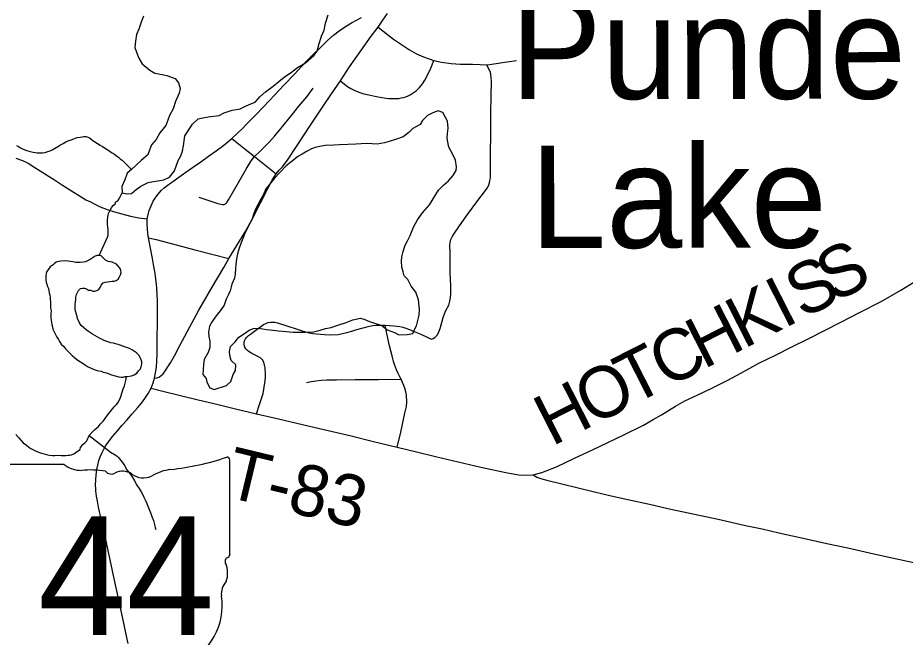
# Model space of a CAD drawing. Extents: x 103424 to 290657, y 38711 to 110967.
# Drawn here: x 144013 to 149253, y 49490 to 53148 of the extents above; entities that cross this region are included whole.
import ezdxf

# ---------------------------------------------------------------- set-up
doc = ezdxf.new("R2010")
doc.units = 0
for name, color, linetype in [('GM_X_Major_Lake', 7, 'Continuous'), ('GM_X_Major_River', 7, 'Continuous'), ('GM_X_Minor_Lake', 7, 'Continuous'), ('GM_X_Minor_Lake_Text', 7, 'Continuous'), ('GM_X_Minor_River', 7, 'Continuous'), ('GM_X_State_Location', 7, 'Continuous'), ('GM_X_State_Route', 7, 'Continuous'), ('GM_X_State_Shield', 7, 'Continuous'), ('GM_X_Township_Road', 7, 'Continuous'), ('GM_X_Township_Road_Text', 7, 'Continuous')]:
    doc.layers.add(name, color=color, linetype=linetype)

msp = doc.modelspace()

# ---------------------------------------------------------------- linework, layer by layer
at = {"layer": 'GM_X_Major_Lake'}
msp.add_lwpolyline([(144755.8, 53158), (144741.7, 53121.7), (144727.6, 53081.3), (144713.5, 53049), (144707.4, 53008.6), (144703.4, 52972.3), (144713.4, 52944.1), (144727.6, 52909.8), (144747.7, 52875.5), (144792, 52839.2), (144822.3, 52821.1), (144864.6, 52813.1), (144892.8, 52807), (144941.2, 52788.9), (144961.4, 52762.7), (144971.4, 52730.5), (144965.4, 52702.2), (144943.2, 52653.7), (144931.1, 52609.3), (144908.9, 52571), (144898.8, 52542.7), (144886.7, 52512.4), (144852.5, 52468), (144830.3, 52429.6), (144802, 52397.3), (144792, 52371), (144779.9, 52338.7), (144741.6, 52304.4), (144685.1, 52251.8), (144658.9, 52229.6), (144644.8, 52191.3), (144626.6, 52150.9), (144628.6, 52114.6), (144654.8, 52108.5), (144685.1, 52110.6), (144711.3, 52132.8), (144739.5, 52153), (144781.9, 52175.3), (144814.1, 52181.4), (144840.3, 52185.4), (144874.6, 52191.5), (144908.9, 52205.7), (144939.1, 52244.1), (144959.3, 52304.6), (144975.4, 52332.9), (144985.5, 52359.1), (144991.5, 52391.4), (144999.6, 52450), (145044, 52518.6), (145078.2, 52551), (145106.5, 52557.1), (145136.7, 52563.1), (145201.2, 52571.3), (145231.5, 52585.5), (145277.8, 52601.7), (145326.2, 52609.8), (145358.5, 52626), (145388.7, 52640.1), (145414.9, 52650.2), (145443.1, 52680.6), (145475.4, 52710.8), (145521.8, 52743.2), (145554, 52771.5), (145586.3, 52797.8), (145628.6, 52826.1), (145664.9, 52854.4), (145711.3, 52880.7), (145761.7, 52925.1), (145779.8, 52951.4), (145791.9, 52995.8), (145806.1, 53038.2), (145822.2, 53074.5), (145830.3, 53114.9), (145846.4, 53165.4)], dxfattribs=at)
at = {"layer": 'GM_X_Major_River'}
msp.add_lwpolyline([(144755.8, 53158), (144741.7, 53121.7), (144727.6, 53081.3), (144713.5, 53049), (144707.4, 53008.6), (144703.4, 52972.3), (144713.4, 52944.1), (144727.6, 52909.8), (144747.7, 52875.5), (144792, 52839.2), (144822.3, 52821.1), (144864.6, 52813.1), (144892.8, 52807), (144941.2, 52788.9), (144961.4, 52762.7), (144971.4, 52730.5), (144965.4, 52702.2), (144943.2, 52653.7), (144931.1, 52609.3), (144908.9, 52571), (144898.8, 52542.7), (144886.7, 52512.4), (144852.5, 52468), (144830.3, 52429.6), (144802, 52397.3), (144792, 52371), (144779.9, 52338.7), (144741.6, 52304.4), (144685.1, 52251.8), (144658.9, 52229.6), (144644.8, 52191.3), (144626.6, 52150.9), (144628.6, 52114.6), (144654.8, 52108.5), (144685.1, 52110.6), (144711.3, 52132.8), (144739.5, 52153), (144781.9, 52175.3), (144814.1, 52181.4), (144840.3, 52185.4), (144874.6, 52191.5), (144908.9, 52205.7), (144939.1, 52244.1), (144959.3, 52304.6), (144975.4, 52332.9), (144985.5, 52359.1), (144991.5, 52391.4), (144999.6, 52450), (145044, 52518.6), (145078.2, 52551), (145106.5, 52557.1), (145136.7, 52563.1), (145201.2, 52571.3), (145231.5, 52585.5), (145277.8, 52601.7), (145326.2, 52609.8), (145358.5, 52626), (145388.7, 52640.1), (145414.9, 52650.2), (145443.1, 52680.6), (145475.4, 52710.8), (145521.8, 52743.2), (145554, 52771.5), (145586.3, 52797.8), (145628.6, 52826.1), (145664.9, 52854.4), (145711.3, 52880.7), (145761.7, 52925.1), (145779.8, 52951.4), (145791.9, 52995.8), (145806.1, 53038.2), (145822.2, 53074.5), (145830.3, 53114.9), (145846.4, 53165.4)], dxfattribs=at)
at = {"layer": 'GM_X_Minor_Lake'}
for points in [[(146037.6, 51373.6), (146061.8, 51365.5), (146090, 51353.5), (146162.6, 51331.3), (146194.8, 51305.1), (146237.1, 51289), (146263.4, 51274.9), (146311.7, 51277), (146346, 51283.1), (146356.1, 51307.4), (146368.2, 51329.6), (146382.3, 51392.1), (146384.3, 51424.4), (146378.3, 51482.9), (146364.2, 51527.3), (146336, 51563.6), (146315.8, 51601.9), (146293.6, 51624.1), (146287.6, 51648.3), (146281.6, 51674.5), (146279.5, 51710.9), (146281.6, 51735.1), (146287.6, 51767.4), (146299.7, 51805.7), (146313.8, 51830), (146330, 51862.3), (146350.1, 51910.7), (146372.3, 51955.1), (146402.6, 51995.5), (146444.9, 52044), (146497.3, 52128.8), (146529.6, 52161.2), (146555.8, 52185.4), (146582, 52213.7), (146602.2, 52246), (146604.2, 52268.2), (146598.1, 52306.5), (146582, 52340.8), (146557.8, 52383.2), (146551.8, 52413.4), (146547.8, 52439.7), (146549.8, 52463.9), (146553.8, 52496.2), (146549.8, 52536.5), (146523.6, 52589), (146495.4, 52599), (146463.1, 52586.9), (146432.9, 52570.7), (146402.7, 52540.4), (146388.5, 52518.2), (146346.2, 52493.9), (146322, 52469.7), (146287.7, 52445.4), (146243.4, 52429.2), (146205.1, 52417.1), (146178.9, 52409), (146134.5, 52400.8), (146076.1, 52404.8), (146039.8, 52402.8), (146009.5, 52400.7), (145911.9, 52397.1)], [(145911.9, 52397.1), (145878.5, 52394.5), (145828.1, 52394.4), (145795.9, 52388.3), (145769.6, 52382.3), (145747.5, 52374.2), (145717.2, 52358), (145693, 52341.8), (145666.8, 52327.7), (145642.6, 52309.5), (145598.3, 52273.1), (145560, 52234.7), (145529.7, 52200.4), (145497.5, 52162), (145477.3, 52137.7), (145463.2, 52103.4), (145447.1, 52077.2), (145418.8, 52020.6), (145406.7, 51992.4), (145394.6, 51954), (145378.5, 51927.8), (145366.4, 51901.5), (145356.3, 51879.3), (145342.2, 51845), (145330.1, 51814.7), (145318, 51780.4), (145309.9, 51754.1), (145303.9, 51723.9), (145299.8, 51691.6), (145297.8, 51667.3), (145295.8, 51633), (145291.8, 51610.8), (145277.7, 51574.5), (145267.6, 51536.1), (145257.5, 51513.9), (145243.4, 51485.7), (145231.3, 51451.3), (145213.1, 51425.1), (145178.9, 51380.6), (145160.7, 51354.4), (145144.6, 51326.1), (145138.5, 51291.8), (145140.5, 51265.6), (145146.6, 51237.3)], [(144609, 51028.2), (144623.1, 51026.3), (144635.2, 51026.5), (144647.3, 51028.7), (144659.4, 51028.8), (144683.6, 51033.2), (144699.6, 51039.4), (144715.6, 51049.8), (144725.5, 51062), (144737.5, 51074.2), (144741.4, 51086.4), (144745.2, 51102.6), (144745, 51116.7), (144740.8, 51128.7), (144734.7, 51140.8), (144728.4, 51154.8), (144714.1, 51168.7), (144689.8, 51184.5), (144675.5, 51192.4), (144663.4, 51198.3), (144649.2, 51202.2), (144616.8, 51213.8), (144604.7, 51217.7), (144590.5, 51221.5), (144578.4, 51225.4), (144562.2, 51229.2), (144537.9, 51237), (144523.7, 51242.8), (144495.3, 51256.6), (144466.9, 51272.3), (144454.7, 51280.2), (144442.5, 51288.2), (144430.3, 51296.1), (144416.1, 51306), (144403.8, 51315.9), (144387.5, 51329.8), (144379.3, 51341.8), (144373.1, 51355.8), (144364.9, 51369.8), (144362.7, 51383.9), (144354.2, 51416.1), (144352.1, 51428.1), (144351.7, 51454.3), (144353.6, 51470.5), (144355.4, 51484.7), (144355.2, 51498.8), (144359.1, 51512.9), (144370.9, 51537.3), (144382.8, 51549.6), (144394.9, 51551.7), (144407, 51551.9), (144419.1, 51548), (144431.3, 51540.1), (144443.4, 51538.3), (144455.6, 51532.4), (144467.7, 51532.5), (144479.8, 51536.7), (144491.8, 51542.9), (144499.7, 51555.1), (144505.6, 51569.3), (144517.5, 51581.6), (144529.6, 51585.8), (144543.7, 51588), (144555.7, 51590.2), (144569.8, 51592.4), (144581.9, 51592.5), (144593.9, 51596.7), (144605.9, 51605), (144613.9, 51617.2), (144619.8, 51629.3), (144623.6, 51643.5), (144621.4, 51655.6), (144617.3, 51667.6), (144607, 51679.6), (144594.8, 51693.6), (144570.4, 51705.3), (144546.2, 51709), (144530, 51716.9), (144517.7, 51730.9), (144505.4, 51742.8), (144493.3, 51744.6), (144481.2, 51744.5), (144469.2, 51740.3), (144441.2, 51719.8), (144413.1, 51707.3), (144399.1, 51705.1), (144380.9, 51702.8), (144354.7, 51702.5), (144340.6, 51706.3), (144324.4, 51708.1), (144296.1, 51711.8), (144267.9, 51711.4), (144255.9, 51709.2), (144239.8, 51705), (144227.8, 51694.7), (144219.4, 51687.4)], [(144219.4, 51687.4), (144217.8, 51686.5), (144203.8, 51676.3), (144193.9, 51664), (144184, 51649.8), (144180.1, 51637.6), (144178.3, 51625.5), (144178.6, 51599.3), (144180.7, 51587.2), (144184.9, 51575.2), (144189.1, 51561.1), (144193.3, 51549.1), (144195.5, 51535), (144197.7, 51522.9), (144201.8, 51510.9), (144204, 51496.8), (144204.2, 51484.7), (144206.3, 51472.6), (144206.8, 51432.3), (144209, 51418.2), (144207.2, 51402), (144207.4, 51387.9), (144207.5, 51375.8), (144211.9, 51347.6), (144214.1, 51335.6), (144218.3, 51323.5), (144220.4, 51309.4), (144226.6, 51297.4), (144230.8, 51285.4), (144243.2, 51261.3), (144253.5, 51247.3), (144259.7, 51235.3), (144269.9, 51221.3), (144284.2, 51207.4), (144294.5, 51193.4), (144323, 51165.6), (144333.3, 51153.6), (144347.5, 51141.7), (144359.7, 51131.8), (144374, 51121.9), (144398.4, 51106), (144412.6, 51096.1), (144424.8, 51088.2), (144453.2, 51074.5), (144465.3, 51070.6), (144479.5, 51064.8), (144491.6, 51062.9), (144505.8, 51061.1)], [(145146.6, 51237.3), (145146.6, 51201), (145136.5, 51170.7), (145114.3, 51130.3), (145110.3, 51100.1), (145108.3, 51069.8), (145106.2, 51041.5), (145124.4, 51017.3), (145128.4, 50995.2), (145146.5, 50962.9), (145172.7, 50952.8), (145245.3, 50977.1), (145271.5, 50999.4), (145285.6, 51041.8), (145297.7, 51064), (145299.8, 51098.3), (145273.6, 51124.5), (145265.5, 51152.7), (145263.5, 51176.9), (145269.5, 51207.2), (145295.7, 51233.5), (145317.9, 51261.7), (145352.2, 51284), (145378.4, 51302.2), (145404.6, 51312.3), (145432.8, 51314.4), (145459, 51310.3), (145481.2, 51306.3), (145503.4, 51304.3), (145551.8, 51298.3), (145576, 51296.3), (145638.4, 51290.4), (145709, 51290.5), (145759.4, 51292.5), (145797.7, 51302.7), (145830, 51312.8), (145864.2, 51318.9), (145896.5, 51331), (145952.9, 51349.3), (145991.2, 51363.4), (146037.6, 51373.6)], [(144505.8, 51061.1), (144517.9, 51055.2), (144536.1, 51051.4), (144550.3, 51045.5), (144566.5, 51039.7), (144609, 51028.2)]]:
    msp.add_lwpolyline(points, dxfattribs=at)
at = {"layer": 'GM_X_Minor_River'}
for points in [[(144006, 52393.8), (144016.2, 52387.9), (144028.5, 52380.1), (144040.7, 52374.3), (144055, 52368.6), (144071.3, 52362.9), (144085.6, 52357.1), (144103.8, 52353.5), (144116, 52351.7), (144128.2, 52350), (144142.3, 52350.3), (144158.5, 52350.6), (144174.6, 52353), (144190.7, 52357.4), (144204.7, 52361.7), (144216.7, 52368.1), (144252.6, 52389), (144264.6, 52397.4), (144280.6, 52405.8), (144296.6, 52414.2), (144310.6, 52420.6)], [(144310.6, 52420.6), (144328.6, 52427), (144344.7, 52433.4), (144362.7, 52439.9), (144380.9, 52442.3), (144392.9, 52444.6), (144403, 52446.8), (144417.1, 52447.1), (144435.5, 52439.4), (144454, 52425.7), (144468.3, 52415.9), (144482.7, 52406.2), (144499.1, 52396.4), (144513.4, 52386.6), (144533.9, 52372.9), (144550.3, 52363.2), (144566.7, 52351.5), (144583.1, 52341.7), (144595.4, 52331.9), (144607.7, 52324.1), (144618, 52314.2), (144628.3, 52306.4), (144685.1, 52251.8)], [(144493.3, 51744.6), (144543, 51852.3), (144546.8, 51864.5), (144546.5, 51878.6), (144546.2, 51894.7), (144543.8, 51912.9), (144543.5, 51927), (144543.2, 51939.1), (144542.9, 51955.2), (144544.6, 51969.4), (144546.4, 51979.5), (144548.1, 51991.7), (144553.9, 52003.9), (144559.7, 52016.2), (144567.6, 52028.4), (144575.4, 52038.7), (144587.3, 52049.1), (144591.1, 52061.3), (144603.1, 52067.6), (144612.9, 52081.9), (144628.6, 52114.6)], [(144002, 50687.8), (144016.6, 50669.9), (144031.1, 50654.1), (144045.5, 50638.3), (144064, 50624.5), (144078.4, 50612.7), (144090.7, 50604.9), (144105, 50597.2), (144121.4, 50589.4), (144135.7, 50581.7), (144152, 50576), (144168.2, 50572.3), (144182.4, 50568.5), (144198.7, 50564.9), (144216.9, 50563.2), (144231.1, 50563.6), (144251.3, 50564), (144269.5, 50562.4), (144283.6, 50562.7), (144295.7, 50563), (144309.8, 50565.3), (144319.9, 50565.5), (144330, 50567.7), (144344.1, 50572.1), (144360, 50584.5), (144381.9, 50599.1), (144383.7, 50609.3), (144397.4, 50627.7), (144411.3, 50640.2), (144421.2, 50650.5), (144434.7, 50681), (144452.5, 50701.6), (144468.3, 50716.1), (144480.2, 50726.4), (144490.1, 50734.7), (144500, 50747.1), (144517.8, 50765.6), (144525.6, 50775.9), (144537.4, 50792.3), (144551.2, 50810.8), (144566.9, 50831.3), (144582.7, 50849.8), (144596.5, 50864.2), (144604.4, 50874.5), (144612.2, 50886.8), (144619.9, 50905.1), (144623.7, 50917.3), (144627.4, 50931.5), (144631.2, 50943.7), (144635, 50955.9), (144642.7, 50974.3), (144646.4, 50990.5), (144650, 51006.7), (144651.9, 51016.8), (144653.7, 51022.9)], [(144434.7, 50681), (144566.2, 50578.9), (144578.5, 50573.1), (144588.7, 50567.3), (144599, 50559.5), (144609.3, 50549.6), (144619.7, 50535.7), (144632.1, 50521.8), (144642.6, 50503.9), (144657.3, 50477.9), (144674, 50456.1), (144688.5, 50436.2), (144701.1, 50414.3), (144715.8, 50388.4), (144730.4, 50368.5), (144740.9, 50348.5), (144751.4, 50330.6), (144757.8, 50316.6), (144766.3, 50296.6), (144774.8, 50278.6), (144781.1, 50264.6), (144798.2, 50220.6), (144804.7, 50202.6), (144813.3, 50178.5), (144817.7, 50162.5), (144822, 50148.4), (144824.3, 50136.4), (144827.8, 50126.4)]]:
    msp.add_lwpolyline(points, dxfattribs=at)
at = {"layer": 'GM_X_State_Route'}
msp.add_lwpolyline([(144663.9, 49453.1), (144653.5, 49506.1), (144640.8, 49563.3), (144615.3, 49682.5), (144593, 49780.9), (144565.6, 49910), (144536.1, 50049.4), (144507.7, 50178.4), (144490.2, 50257), (144483.2, 50293.3), (144477.9, 50322.1), (144473.9, 50353.9), (144472.9, 50368.8), (144471.9, 50386.1), (144472.9, 50421.7), (144475.4, 50447.5), (144479.8, 50480.1), (144484.8, 50506.4), (144492.2, 50532.6), (144499.6, 50554.4), (144510.7, 50580.2), (144520.8, 50599.8), (144533.6, 50622.8), (144554.5, 50652), (144574.3, 50677.1), (144601.3, 50709.5), (144627.5, 50739.5), (144659, 50773.6), (144687, 50806.2), (144719.5, 50844), (144742.6, 50872.2), (144763, 50899.6), (144781.9, 50929.4), (144799.5, 50961.5), (144811.3, 50991.9), (144819.7, 51019), (144826.5, 51050.9), (144831.4, 51083.8), (144834, 51119.4), (144835.6, 51163.2), (144836.7, 51243.2), (144837.1, 51357.8), (144837.4, 51472.4), (144835.8, 51515.7), (144833.9, 51549.6), (144831.6, 51574.7), (144826.8, 51619.4), (144823.8, 51640.2), (144820.8, 51658.5), (144816.8, 51679.3), (144808, 51726.4), (144798, 51777.8), (144784.9, 51848.3), (144780.6, 51873.7), (144778.1, 51902.4), (144776.9, 51928.9), (144777.1, 51959.9), (144782.4, 51986.4), (144789.4, 52009.1), (144800.6, 52036.5), (144812.9, 52064), (144827.6, 52087.6), (144841.9, 52106.4), (144859.6, 52126.9), (144877.3, 52143.9), (144894, 52156.5), (144928, 52181.3), (144964.5, 52206.5), (145005.9, 52235.1), (145044.9, 52262.6), (145094, 52297.2), (145140, 52329.7), (145184.6, 52362.5), (145228.6, 52395.6), (145276.7, 52434.4), (145312, 52467.4), (145337.7, 52492.5), (145362.2, 52516.9), (145385.2, 52540.7), (145417.9, 52574.2), (145464, 52622.7), (145530.2, 52692.7), (145584, 52748.8), (145646.2, 52814.1), (145712.7, 52884.8), (145755.1, 52928.5), (145801.7, 52974), (145844.2, 53014.5), (145878.1, 53044.9), (145910.5, 53070.4), (145947.4, 53095.5), (145983.4, 53117.3), (146042.6, 53149.7)], dxfattribs=at)
at = {"layer": 'GM_X_State_Shield'}
for p, q in [((145264.3, 49979.3), (145264.3, 50535.5)), ((144287.5, 50509.2), (143877.2, 50509.2)), ((145264.2, 49979.5), (145264.3, 49979.3))]:
    msp.add_line(p, q, dxfattribs=at)
for centre, radius, start, end in [((144765.3, 51958.7), 1485.6, 275.8445, 288.9065), ((145248.8, 50537.8), 15.6, 351.8621, 97.738), ((144385.2, 50632.6), 157.4, 231.6195, 271.1119), ((144437.4, 49912.3), 565.1, 80.4867, 94.9883), ((144632.3, 50375.8), 94.4, 54.4667, 119.1411), ((144954.8, 50184.4), 298.9, 97.3462, 120.7689), ((144565.7, 50498.7), 45.4, 219.7921, 297.1024), ((144754.2, 50544.3), 113.6, 233.8562, 294.8282), ((145260.7, 49938.5), 24.1, 107.944, 210.337), ((145247.7, 49977.2), 16.7, 289.6038, 7.7341), ((145107.2, 49868.2), 144.9, 340.033, 23.6496), ((145320.2, 49746.6), 105.4, 136.8065, 186.9296), ((144848.5, 49675.8), 371.6, 292.3089, 8.9858)]:
    msp.add_arc(centre, radius, start, end, dxfattribs=at)
at = {"layer": 'GM_X_Township_Road'}
for points in [[(144819.7, 51019), (144834.7, 51022.2), (144845.6, 51026), (144857, 51032.7), (144870.8, 51045.5), (144885.5, 51065.1), (144899.7, 51087.3), (144914.3, 51110.7), (144937.6, 51151.7), (144970, 51212.5), (145014.5, 51298), (145081.3, 51420.5), (145161.3, 51557.4), (145229, 51673.4), (145259.5, 51726.3), (145307.1, 51802.7), (145359.2, 51889.8), (145396.7, 51959.1), (145446.8, 52054.3), (145488.8, 52138.8), (145515.1, 52187.9), (145537.9, 52226.4), (145556.1, 52248.2), (145575.4, 52268.4), (145610.3, 52313.5), (145657.9, 52387.4), (145744.9, 52519.5), (145812.8, 52620.2), (145865.4, 52697.9), (145918.1, 52775.6), (145971.7, 52857.1), (146038.5, 52952.3), (146100.3, 53038.8), (146141.8, 53092), (146169.1, 53132.7), (146196.5, 53172)], [(146141.8, 53092), (146195.6, 53049), (146231.5, 53022.2), (146272.1, 52993.4), (146325.5, 52958.6), (146366.7, 52934), (146407.9, 52916.9), (146470.6, 52895.1), (146515.9, 52885.3), (146572, 52877.3), (146627.6, 52874.1), (146698.7, 52873.1), (146742.5, 52871.6), (146782.1, 52869.3), (146812.3, 52873.2), (146874.7, 52883), (146957.5, 52895.5)], [(145918.1, 52775.6), (145942.9, 52755.4), (145959.5, 52742.8), (145979.4, 52729.4), (146002.3, 52717.7), (146026.9, 52707.5), (146056.3, 52698.9), (146085.2, 52691.8), (146120.4, 52684), (146162.1, 52677), (146201.1, 52671.7), (146235.6, 52670.2), (146249.7, 52670.6), (146263.5, 52671.9), (146277.4, 52674.2), (146291.2, 52677.5), (146304.6, 52681.7), (146317.7, 52686.9), (146330.2, 52692.9), (146342.6, 52699.8), (146354.2, 52707.6), (146365.5, 52716.2), (146375.8, 52725.5), (146385.9, 52735.5), (146403.3, 52758.3), (146416.1, 52778.6), (146432.1, 52809.1), (146452.4, 52850.2), (146470.6, 52895.1)], [(146454.8, 51249.9), (146465.1, 51254.1), (146474.7, 51260.1), (146483.1, 51266.9), (146490.5, 51275.7), (146499.8, 51293.9), (146506.7, 51313.7), (146525.2, 51377.9), (146532.4, 51399.3), (146541, 51419), (146558.1, 51451.6), (146565, 51473.6), (146568.7, 51495), (146569.8, 51517.9), (146569.3, 51563.9), (146566.6, 51645.7), (146565.4, 51764.4), (146565, 51800.2), (146567.1, 51820.5), (146570.9, 51838.2), (146578.4, 51854.7), (146587.4, 51870.4), (146620.6, 51918.4), (146667.6, 51985.9), (146730.4, 52069.3), (146768.1, 52119.4), (146784, 52140.9), (146791.7, 52155.8), (146798.1, 52173.4), (146801.3, 52187.3), (146803.4, 52202.3), (146804.4, 52221.9), (146805.7, 52586.1), (146807.7, 52684.4), (146809.4, 52773.6), (146807, 52812.2), (146803.5, 52826), (146793.3, 52847.4), (146782.1, 52869.3)], [(145082.8, 52088), (145195.1, 52051.6), (145211.6, 52046.8), (145222, 52044.8), (145231.3, 52045.8), (145240.2, 52049.3), (145246.5, 52056.6), (145256.9, 52072.3), (145287.2, 52124.3), (145360.9, 52253.1), (145390, 52302.3), (145411.1, 52328.8), (145440.6, 52356.8), (145499.1, 52415.8), (145530, 52450.7), (145568.4, 52496.8), (145628.8, 52571.5), (145672, 52626.1), (145720.7, 52683.6), (145758, 52731.2)], [(145276.7, 52434.4), (145315.4, 52403.9), (145346, 52380.4), (145374.1, 52358.9), (145411.1, 52328.8), (145470.1, 52281.2), (145537.9, 52226.4)], [(144000.9, 52319.3), (144040, 52305.1), (144074.3, 52288.3), (144112.8, 52263.9), (144230.1, 52190), (144276.3, 52160), (144330.3, 52125.3), (144386.7, 52090.6), (144414.8, 52073.3), (144441.6, 52059.9), (144467.9, 52046.8), (144500.1, 52032.2), (144541.6, 52015.6), (144583.5, 52001.9), (144626.9, 51989.2), (144678.2, 51977.1), (144728.4, 51967.2), (144777.1, 51959.9)], [(144784.9, 51848.3), (144829.6, 51837.5), (144956.4, 51804.1), (145058, 51778), (145159.5, 51751.9), (145259.5, 51726.3)], [(144799.5, 50961.5), (144870.2, 50942.8), (144974.1, 50917.6), (145077.9, 50892.3), (145187.9, 50865.8), (145297.8, 50839.3), (145423, 50809.1), (145545.3, 50780.8), (145667.7, 50752.6), (145820.2, 50716.8), (145972.8, 50681), (146112.9, 50646.4), (146253.1, 50611.7), (146366.4, 50584.2), (146479.8, 50556.7), (146613.2, 50525.5), (146746.5, 50494.2), (146894.1, 50462.6), (146970.3, 50448.5), (147012.1, 50446.2), (147056.2, 50449), (147107.6, 50463.3), (147193.9, 50496.5), (147300.5, 50546.6), (147407.1, 50596.6), (147497.1, 50639.9), (147587.1, 50683.2), (147708.1, 50742.7), (147765.8, 50775.2), (147814.2, 50803.7), (147896.3, 50854.1), (147951.6, 50884.8), (148024.6, 50920.2), (148111.6, 50959.9), (148205.6, 51007.2), (148282.9, 51048.5), (148389.7, 51108.1), (148486.4, 51156.4), (148582.9, 51204.5), (148679.4, 51252.6), (148776.4, 51301.1), (148873.4, 51349.5), (148987.9, 51409.4), (149110.3, 51473.2), (149227.4, 51539.8), (149355.2, 51617.7)], [(145423, 50809.1), (145441.1, 50863.9), (145461.4, 50930), (145468.6, 50967.4), (145473.2, 51004.3), (145475, 51024.7), (145475.8, 51040.4), (145473.6, 51080.9), (145470.5, 51097.1), (145466, 51113.3), (145457.2, 51127.1), (145447.1, 51138.4), (145434.1, 51146.4), (145395.6, 51165.3), (145379, 51175.2), (145368.6, 51183.2), (145359.7, 51192.7), (145354.3, 51202.5), (145350.2, 51216.9), (145349.3, 51229.4), (145352.1, 51240.7), (145357.4, 51251.4), (145365.1, 51261.8), (145374.5, 51270.7), (145387.9, 51280.1), (145464.4, 51336.2), (145476.7, 51343.2), (145491.6, 51348.5), (145505.7, 51351.1), (145530.1, 51349.7), (145546.7, 51346.1), (145601.8, 51329.5), (145662, 51309.3), (145693, 51299), (145712.7, 51293.2), (145733.8, 51288.2), (145755.3, 51284.2), (145776.4, 51281), (145800.2, 51278.5), (145824, 51277), (145856.7, 51276.2), (145905.6, 51278.3), (145931.2, 51283.3), (145955.4, 51289.1), (145985, 51297.6), (146015.5, 51307.1), (146052.8, 51317.8), (146081, 51325.4), (146107, 51330.8), (146128.1, 51332.6), (146153.2, 51333.1), (146181.5, 51331.9), (146206.6, 51330.6), (146234.2, 51329.1), (146251.5, 51327), (146268.9, 51324.3), (146286.3, 51320.9), (146304.4, 51315.6), (146325.5, 51307.6), (146354.4, 51295.4), (146393.7, 51278.6), (146431.2, 51261.3), (146454.8, 51249.9)], [(146253.1, 50611.7), (146274.2, 50701.4), (146299, 50812.1), (146308.5, 50852.7), (146311.2, 50878.3), (146309, 50920), (146304.9, 50938.1), (146298.5, 50959.8), (146292.8, 50975.7), (146285.1, 50993.1), (146276.5, 51012.8), (146268.2, 51028.2), (146256.4, 51051.9), (146249.6, 51068), (146243.1, 51084.4), (146237.1, 51100.9), (146231.8, 51117.7), (146227.3, 51134.6), (146223, 51151.7), (146208.8, 51210.6), (146192.1, 51283), (146181.5, 51331.9)], [(145718.4, 50993.3), (145745.7, 50999.6), (145773.6, 51004.5), (145806.3, 51007.6), (145838, 51009), (145895.6, 51010.3), (146005.5, 51011), (146141, 51011.9), (146276.5, 51012.8)], [(147056.2, 50449), (147078.8, 50436), (147106.6, 50424.9), (147137, 50417.4), (147225, 50395.6), (147321.6, 50372), (147418.3, 50348.5), (147516.5, 50325.7), (147614.8, 50303), (147742.3, 50275), (147869.7, 50247), (148009, 50216.5), (148148.3, 50186.1), (148309.5, 50150.6), (148407.9, 50129), (148506.3, 50107.3), (148667.5, 50071.6), (148790.6, 50044.3), (148913.8, 50017), (149067.9, 49982.8), (149222, 49948.6), (149375.4, 49914.8)]]:
    msp.add_lwpolyline(points, dxfattribs=at)

# ---------------------------------------------------------------- texts
at = {"layer": 'GM_X_Minor_Lake_Text'}
for s, height, rotation, p in [('Punderson', 604.11, 0.0663, (146922, 52667.4)), ('Lake', 604.1, 0.0666, (147039.1, 51788.6))]:
    msp.add_text(s, height=height, rotation=rotation, dxfattribs=at).set_placement(p)
at = {"layer": 'GM_X_State_Location'}
for s in ['s', 'r']:
    msp.add_text(s, height=1.01, dxfattribs=at).set_placement((144548.1, 49888.6))
msp.add_text('44', height=1.01, rotation=0, dxfattribs=at).set_placement((144294.7, 49815.4))
at = {"layer": 'GM_X_State_Shield'}
msp.add_text('44', height=700.44, dxfattribs=at).set_placement((144132.2, 49502.6))
at = {"layer": 'GM_X_Township_Road_Text'}
for s, height, rotation, p in [('S', 301.9, 27.6604, (148831.4, 51461.4)), ('S', 301.9, 27.0179, (148646.7, 51367.2)), ('K', 301.9, 26.956, (148299.1, 51190.4)), ('I', 301.9, 26.9634, (148535.9, 51310.8)), ('H', 301.9, 26.956, (148062.3, 51070)), ('C', 301.9, 26.9578, (147841.3, 50957.6)), ('T', 301.9, 26.959, (147640, 50855.2)), ('O', 301.9, 26.956, (147403.2, 50734.8)), ('H', 301.9, 26.956, (147166.4, 50614.3)), ('T-83', 301.87, 346.4787, (145224.2, 50323.2))]:
    msp.add_text(s, height=height, rotation=rotation, dxfattribs=at).set_placement(p)

doc.saveas('drawing.dxf')
